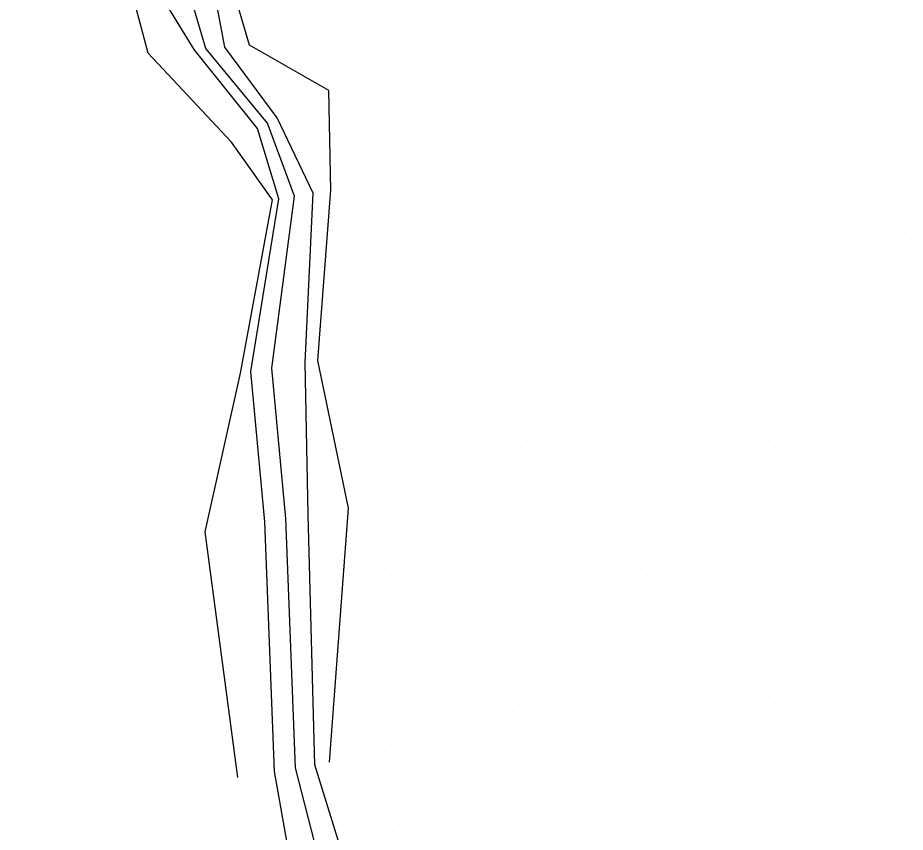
# Model space of a CAD drawing. Extents: x 1602514 to 1609837, y 863887 to 871157.
# Drawn here: x 1605726.7 to 1605873.6, y 868078.5 to 868213.4 of the extents above; entities that cross this region are included whole.
import ezdxf

# ---------------------------------------------------------------- set-up
doc = ezdxf.new("R2010")
doc.units = 0
for name, color, linetype in [('Survey-Flow line', 7, 'Continuous'), ('Survey-Ridge Lines', 7, 'Continuous'), ('Survey-Spot dirt', 7, 'Continuous')]:
    doc.layers.add(name, color=color, linetype=linetype)

msp = doc.modelspace()

# ---------------------------------------------------------------- linework, layer by layer
at = {"layer": 'Survey-Flow line'}
msp.add_lwpolyline([(1605807.68, 867994.89), (1605782.9, 868040.27), (1605778.93, 868064.91), (1605772.68, 868089.18), (1605771.07, 868130.47), (1605768.76, 868155.39), (1605772.5, 868183.85), (1605768.06, 868195.96), (1605757.85, 868208.28), (1605754.22, 868220.52)], dxfattribs=at)
msp.add_lwpolyline([(1605807.68, 867994.89), (1605782.9, 868040.27), (1605778.93, 868064.91), (1605772.68, 868089.18), (1605771.07, 868130.47), (1605768.76, 868155.39), (1605772.5, 868183.85), (1605768.06, 868195.96), (1605757.85, 868208.28), (1605754.22, 868220.52)], dxfattribs=at)
at = {"layer": 'Survey-Ridge Lines'}
for points in [[(1605778.33, 868090.12), (1605781.47, 868132.19), (1605776.39, 868156.65), (1605778.53, 868184.84), (1605778.18, 868201.32), (1605765.07, 868208.85), (1605761.46, 868221.09), (1605754.65, 868233.07), (1605766.23, 868259.02), (1605769.04, 868271.01), (1605769.12, 868284.29), (1605771.31, 868309.51), (1605769.46, 868334.4), (1605759.28, 868358.64), (1605738.17, 868370.65), (1605745.97, 868375.89), (1605745.3, 868382.59), (1605745.48, 868395.31), (1605749.87, 868407.99), (1605756.13, 868433.52), (1605754.76, 868458.64), (1605756.12, 868483.6), (1605753.92, 868508.47), (1605758.66, 868533.8)], [(1605778.33, 868090.12), (1605781.47, 868132.19), (1605776.39, 868156.65), (1605778.53, 868184.84), (1605778.18, 868201.32), (1605765.07, 868208.85), (1605761.46, 868221.09), (1605754.65, 868233.07), (1605766.23, 868259.02), (1605769.04, 868271.01), (1605769.12, 868284.29), (1605771.31, 868309.51), (1605769.46, 868334.4), (1605759.28, 868358.64), (1605738.17, 868370.65), (1605745.97, 868375.89), (1605745.3, 868382.59), (1605745.48, 868395.31), (1605749.87, 868407.99), (1605756.13, 868433.52), (1605754.76, 868458.64), (1605756.12, 868483.6), (1605753.92, 868508.47), (1605758.66, 868533.8)], [(1605763.13, 868087.61), (1605757.73, 868128.27), (1605763.58, 868154.54), (1605768.87, 868183.25), (1605762.09, 868192.79), (1605748.31, 868207.53), (1605745.03, 868219.8), (1605741.88, 868232.07), (1605753.83, 868258.05), (1605760.01, 868270.43), (1605760.28, 868283.6), (1605763.01, 868308.85), (1605757.55, 868333.47), (1605740.98, 868357.2), (1605726.69, 868370.67), (1605727.01, 868379.12), (1605730.72, 868384.26), (1605730.44, 868395.46), (1605732.73, 868406.64), (1605735.48, 868431.9), (1605742.59, 868457.5), (1605738.46, 868482.21), (1605741.61, 868507.5), (1605738.41, 868532.29)], [(1605763.13, 868087.61), (1605757.73, 868128.27), (1605763.58, 868154.54), (1605768.87, 868183.25), (1605762.09, 868192.79), (1605748.31, 868207.53), (1605745.03, 868219.8), (1605741.88, 868232.07), (1605753.83, 868258.05), (1605760.01, 868270.43), (1605760.28, 868283.6), (1605763.01, 868308.85), (1605757.55, 868333.47), (1605740.98, 868357.2), (1605726.69, 868370.67), (1605727.01, 868379.12), (1605730.72, 868384.26), (1605730.44, 868395.46), (1605732.73, 868406.64), (1605735.48, 868431.9), (1605742.59, 868457.5), (1605738.46, 868482.21), (1605741.61, 868507.5), (1605738.41, 868532.29)], [(1605809.4, 867944.57), (1605803.53, 867968.9), (1605795.08, 867992.81), (1605779.54, 868039.71), (1605773.55, 868064.02), (1605769.21, 868088.61), (1605767.6, 868129.9), (1605765.29, 868154.82), (1605769.94, 868183.43), (1605766.38, 868195.07), (1605755.91, 868208.13), (1605748.62, 868220.08)], [(1605809.4, 867944.57), (1605803.53, 867968.9), (1605795.08, 867992.81), (1605779.54, 868039.71), (1605773.55, 868064.02), (1605769.21, 868088.61), (1605767.6, 868129.9), (1605765.29, 868154.82), (1605769.94, 868183.43), (1605766.38, 868195.07), (1605755.91, 868208.13), (1605748.62, 868220.08)], [(1605814.37, 867945.39), (1605808.39, 867969.7), (1605816.93, 867996.42), (1605793.99, 868042.1), (1605783.31, 868065.64), (1605775.88, 868089.71), (1605774.75, 868131.08), (1605774.25, 868156.3), (1605775.59, 868184.36), (1605769.65, 868196.8), (1605760.98, 868208.53), (1605758.67, 868220.87)], [(1605814.37, 867945.39), (1605808.39, 867969.7), (1605816.93, 867996.42), (1605793.99, 868042.1), (1605783.31, 868065.64), (1605775.88, 868089.71), (1605774.75, 868131.08), (1605774.25, 868156.3), (1605775.59, 868184.36), (1605769.65, 868196.8), (1605760.98, 868208.53), (1605758.67, 868220.87)]]:
    msp.add_lwpolyline(points, dxfattribs=at)
at = {"layer": 'Survey-Spot dirt'}
for p, q in [((1605781.61, 868213.02), (1605781.61, 868213.02)), ((1605781.61, 868213.02), (1605781.61, 868213.02)), ((1605795.88, 868213), (1605795.88, 868213)), ((1605795.88, 868213), (1605795.88, 868213)), ((1605809.59, 868212.93), (1605809.59, 868212.93)), ((1605809.59, 868212.93), (1605809.59, 868212.93)), ((1605824.03, 868213.11), (1605824.03, 868213.11)), ((1605824.03, 868213.11), (1605824.03, 868213.11)), ((1605838.07, 868212.88), (1605838.07, 868212.88)), ((1605838.07, 868212.88), (1605838.07, 868212.88)), ((1605852.14, 868213.2), (1605852.14, 868213.2)), ((1605852.14, 868213.2), (1605852.14, 868213.2)), ((1605866.2, 868213.1), (1605866.2, 868213.1)), ((1605866.2, 868213.1), (1605866.2, 868213.1)), ((1605734.61, 868211.37), (1605734.61, 868211.37)), ((1605734.61, 868211.37), (1605734.61, 868211.37)), ((1605788.51, 868206.09), (1605788.51, 868206.09)), ((1605788.51, 868206.09), (1605788.51, 868206.09)), ((1605802.52, 868206.13), (1605802.52, 868206.13)), ((1605802.52, 868206.13), (1605802.52, 868206.13)), ((1605816.98, 868206.06), (1605816.98, 868206.06)), ((1605816.98, 868206.06), (1605816.98, 868206.06)), ((1605830.95, 868206.11), (1605830.95, 868206.11)), ((1605830.95, 868206.11), (1605830.95, 868206.11)), ((1605845.13, 868206.14), (1605845.13, 868206.14)), ((1605845.13, 868206.14), (1605845.13, 868206.14)), ((1605859.29, 868206), (1605859.29, 868206)), ((1605859.29, 868206), (1605859.29, 868206)), ((1605873.18, 868206.26), (1605873.18, 868206.26)), ((1605873.18, 868206.26), (1605873.18, 868206.26)), ((1605727.79, 868204.11), (1605727.79, 868204.11)), ((1605727.79, 868204.11), (1605727.79, 868204.11)), ((1605741.75, 868204.07), (1605741.75, 868204.07)), ((1605741.75, 868204.07), (1605741.75, 868204.07)), ((1605838.13, 868199.11), (1605838.13, 868199.11)), ((1605838.13, 868199.11), (1605838.13, 868199.11)), ((1605795.81, 868198.86), (1605795.81, 868198.86)), ((1605795.81, 868198.86), (1605795.81, 868198.86)), ((1605809.83, 868198.94), (1605809.83, 868198.94)), ((1605809.83, 868198.94), (1605809.83, 868198.94)), ((1605823.99, 868198.69), (1605823.99, 868198.69)), ((1605823.99, 868198.69), (1605823.99, 868198.69)), ((1605852.26, 868198.81), (1605852.26, 868198.81)), ((1605852.26, 868198.81), (1605852.26, 868198.81)), ((1605866.31, 868198.83), (1605866.31, 868198.83)), ((1605866.31, 868198.83), (1605866.31, 868198.83)), ((1605734.74, 868197.33), (1605734.74, 868197.33)), ((1605734.74, 868197.33), (1605734.74, 868197.33)), ((1605748.88, 868197.2), (1605748.88, 868197.2)), ((1605748.88, 868197.2), (1605748.88, 868197.2)), ((1605788.53, 868191.82), (1605788.53, 868191.82)), ((1605788.53, 868191.82), (1605788.53, 868191.82)), ((1605802.71, 868191.87), (1605802.71, 868191.87)), ((1605802.71, 868191.87), (1605802.71, 868191.87)), ((1605816.82, 868191.79), (1605816.82, 868191.79)), ((1605816.82, 868191.79), (1605816.82, 868191.79)), ((1605831.05, 868191.83), (1605831.05, 868191.83)), ((1605831.05, 868191.83), (1605831.05, 868191.83)), ((1605845.13, 868191.99), (1605845.13, 868191.99)), ((1605845.13, 868191.99), (1605845.13, 868191.99)), ((1605859.34, 868191.8), (1605859.34, 868191.8)), ((1605859.34, 868191.8), (1605859.34, 868191.8)), ((1605873.32, 868191.87), (1605873.32, 868191.87)), ((1605873.32, 868191.87), (1605873.32, 868191.87)), ((1605727.5, 868190.26), (1605727.5, 868190.26)), ((1605727.5, 868190.26), (1605727.5, 868190.26)), ((1605741.75, 868190.17), (1605741.75, 868190.17)), ((1605741.75, 868190.17), (1605741.75, 868190.17)), ((1605756.21, 868190.13), (1605756.21, 868190.13)), ((1605756.21, 868190.13), (1605756.21, 868190.13)), ((1605781.67, 868184.98), (1605781.67, 868184.98)), ((1605781.67, 868184.98), (1605781.67, 868184.98)), ((1605795.64, 868184.76), (1605795.64, 868184.76)), ((1605795.64, 868184.76), (1605795.64, 868184.76)), ((1605809.88, 868184.85), (1605809.88, 868184.85)), ((1605809.88, 868184.85), (1605809.88, 868184.85)), ((1605823.97, 868184.63), (1605823.97, 868184.63)), ((1605823.97, 868184.63), (1605823.97, 868184.63)), ((1605838.24, 868184.81), (1605838.24, 868184.81)), ((1605838.24, 868184.81), (1605838.24, 868184.81)), ((1605852.15, 868184.74), (1605852.15, 868184.74)), ((1605852.15, 868184.74), (1605852.15, 868184.74)), ((1605866.38, 868184.8), (1605866.38, 868184.8)), ((1605866.38, 868184.8), (1605866.38, 868184.8)), ((1605734.81, 868182.96), (1605734.81, 868182.96)), ((1605734.81, 868182.96), (1605734.81, 868182.96)), ((1605748.75, 868183.07), (1605748.75, 868183.07)), ((1605748.75, 868183.07), (1605748.75, 868183.07)), ((1605763.15, 868183.26), (1605763.15, 868183.26)), ((1605763.15, 868183.26), (1605763.15, 868183.26)), ((1605788.6, 868177.74), (1605788.6, 868177.74)), ((1605788.6, 868177.74), (1605788.6, 868177.74)), ((1605802.62, 868177.66), (1605802.62, 868177.66)), ((1605802.62, 868177.66), (1605802.62, 868177.66)), ((1605816.76, 868177.84), (1605816.76, 868177.84)), ((1605816.76, 868177.84), (1605816.76, 868177.84)), ((1605830.84, 868177.71), (1605830.84, 868177.71)), ((1605830.84, 868177.71), (1605830.84, 868177.71)), ((1605845.17, 868177.78), (1605845.17, 868177.78)), ((1605845.17, 868177.78), (1605845.17, 868177.78)), ((1605859.23, 868177.61), (1605859.23, 868177.61)), ((1605859.23, 868177.61), (1605859.23, 868177.61)), ((1605873.42, 868177.76), (1605873.42, 868177.76)), ((1605873.42, 868177.76), (1605873.42, 868177.76)), ((1605727.51, 868176.15), (1605727.51, 868176.15)), ((1605727.51, 868176.15), (1605727.51, 868176.15)), ((1605741.64, 868176.06), (1605741.64, 868176.06)), ((1605741.64, 868176.06), (1605741.64, 868176.06)), ((1605755.82, 868175.94), (1605755.82, 868175.94)), ((1605755.82, 868175.94), (1605755.82, 868175.94)), ((1605781.44, 868170.7), (1605781.44, 868170.7)), ((1605781.44, 868170.7), (1605781.44, 868170.7)), ((1605795.54, 868170.67), (1605795.54, 868170.67)), ((1605795.54, 868170.67), (1605795.54, 868170.67)), ((1605809.69, 868170.51), (1605809.69, 868170.51)), ((1605809.69, 868170.51), (1605809.69, 868170.51)), ((1605823.91, 868170.63), (1605823.91, 868170.63)), ((1605823.91, 868170.63), (1605823.91, 868170.63)), ((1605838.01, 868170.53), (1605838.01, 868170.53)), ((1605838.01, 868170.53), (1605838.01, 868170.53)), ((1605852.41, 868170.5), (1605852.41, 868170.5)), ((1605852.41, 868170.5), (1605852.41, 868170.5)), ((1605866.37, 868170.71), (1605866.37, 868170.71)), ((1605866.37, 868170.71), (1605866.37, 868170.71)), ((1605734.73, 868169), (1605734.73, 868169)), ((1605734.73, 868169), (1605734.73, 868169)), ((1605748.69, 868168.94), (1605748.69, 868168.94)), ((1605748.69, 868168.94), (1605748.69, 868168.94)), ((1605762.99, 868168.84), (1605762.99, 868168.84)), ((1605762.99, 868168.84), (1605762.99, 868168.84)), ((1605788.63, 868163.55), (1605788.63, 868163.55)), ((1605788.63, 868163.55), (1605788.63, 868163.55)), ((1605802.84, 868163.53), (1605802.84, 868163.53)), ((1605802.84, 868163.53), (1605802.84, 868163.53)), ((1605816.75, 868163.52), (1605816.75, 868163.52)), ((1605816.75, 868163.52), (1605816.75, 868163.52)), ((1605830.88, 868163.51), (1605830.88, 868163.51)), ((1605830.88, 868163.51), (1605830.88, 868163.51)), ((1605845.09, 868163.69), (1605845.09, 868163.69)), ((1605845.09, 868163.69), (1605845.09, 868163.69)), ((1605859.1, 868163.55), (1605859.1, 868163.55)), ((1605859.1, 868163.55), (1605859.1, 868163.55)), ((1605873.22, 868163.61), (1605873.22, 868163.61)), ((1605873.22, 868163.61), (1605873.22, 868163.61)), ((1605727.6, 868161.85), (1605727.6, 868161.85)), ((1605727.6, 868161.85), (1605727.6, 868161.85)), ((1605741.69, 868162.02), (1605741.69, 868162.02)), ((1605741.69, 868162.02), (1605741.69, 868162.02)), ((1605755.97, 868161.77), (1605755.97, 868161.77)), ((1605755.97, 868161.77), (1605755.97, 868161.77)), ((1605795.72, 868156.54), (1605795.72, 868156.54)), ((1605795.72, 868156.54), (1605795.72, 868156.54)), ((1605823.89, 868156.51), (1605823.89, 868156.51)), ((1605823.89, 868156.51), (1605823.89, 868156.51)), ((1605838.14, 868156.5), (1605838.14, 868156.5)), ((1605838.14, 868156.5), (1605838.14, 868156.5)), ((1605852.12, 868156.46), (1605852.12, 868156.46)), ((1605852.12, 868156.46), (1605852.12, 868156.46)), ((1605866.23, 868156.52), (1605866.23, 868156.52)), ((1605866.23, 868156.52), (1605866.23, 868156.52)), ((1605809.77, 868156.26), (1605809.77, 868156.26)), ((1605809.77, 868156.26), (1605809.77, 868156.26)), ((1605734.64, 868154.76), (1605734.64, 868154.76)), ((1605734.64, 868154.76), (1605734.64, 868154.76)), ((1605748.87, 868154.65), (1605748.87, 868154.65)), ((1605748.87, 868154.65), (1605748.87, 868154.65)), ((1605788.8, 868149.43), (1605788.8, 868149.43)), ((1605788.8, 868149.43), (1605788.8, 868149.43)), ((1605802.9, 868149.45), (1605802.9, 868149.45)), ((1605802.9, 868149.45), (1605802.9, 868149.45)), ((1605817.08, 868149.21), (1605817.08, 868149.21)), ((1605817.08, 868149.21), (1605817.08, 868149.21)), ((1605830.93, 868149.48), (1605830.93, 868149.48)), ((1605830.93, 868149.48), (1605830.93, 868149.48)), ((1605845.17, 868149.52), (1605845.17, 868149.52)), ((1605845.17, 868149.52), (1605845.17, 868149.52)), ((1605859.41, 868149.26), (1605859.41, 868149.26)), ((1605859.41, 868149.26), (1605859.41, 868149.26)), ((1605873.41, 868149.7), (1605873.41, 868149.7)), ((1605873.41, 868149.7), (1605873.41, 868149.7)), ((1605727.6, 868147.77), (1605727.6, 868147.77)), ((1605727.6, 868147.77), (1605727.6, 868147.77)), ((1605741.94, 868148), (1605741.94, 868148)), ((1605741.94, 868148), (1605741.94, 868148)), ((1605755.93, 868147.7), (1605755.93, 868147.7)), ((1605755.93, 868147.7), (1605755.93, 868147.7)), ((1605809.94, 868142.28), (1605809.94, 868142.28)), ((1605809.94, 868142.28), (1605809.94, 868142.28)), ((1605823.66, 868142.14), (1605823.66, 868142.14)), ((1605823.66, 868142.14), (1605823.66, 868142.14)), ((1605838.19, 868142.31), (1605838.19, 868142.31)), ((1605838.19, 868142.31), (1605838.19, 868142.31)), ((1605852.19, 868142.31), (1605852.19, 868142.31)), ((1605852.19, 868142.31), (1605852.19, 868142.31)), ((1605866.35, 868142.4), (1605866.35, 868142.4)), ((1605866.35, 868142.4), (1605866.35, 868142.4)), ((1605734.55, 868140.65), (1605734.55, 868140.65)), ((1605734.55, 868140.65), (1605734.55, 868140.65)), ((1605748.86, 868140.6), (1605748.86, 868140.6)), ((1605748.86, 868140.6), (1605748.86, 868140.6)), ((1605788.72, 868135.14), (1605788.72, 868135.14)), ((1605788.72, 868135.14), (1605788.72, 868135.14)), ((1605802.7, 868135.23), (1605802.7, 868135.23)), ((1605802.7, 868135.23), (1605802.7, 868135.23)), ((1605816.78, 868135.36), (1605816.78, 868135.36)), ((1605816.78, 868135.36), (1605816.78, 868135.36)), ((1605830.73, 868135.25), (1605830.73, 868135.25)), ((1605830.73, 868135.25), (1605830.73, 868135.25)), ((1605845.27, 868135.16), (1605845.27, 868135.16)), ((1605845.27, 868135.16), (1605845.27, 868135.16)), ((1605859.29, 868135.28), (1605859.29, 868135.28)), ((1605859.29, 868135.28), (1605859.29, 868135.28)), ((1605873.44, 868135.22), (1605873.44, 868135.22)), ((1605873.44, 868135.22), (1605873.44, 868135.22)), ((1605727.53, 868133.47), (1605727.53, 868133.47)), ((1605727.53, 868133.47), (1605727.53, 868133.47)), ((1605741.81, 868133.5), (1605741.81, 868133.5)), ((1605741.81, 868133.5), (1605741.81, 868133.5)), ((1605755.79, 868133.57), (1605755.79, 868133.57)), ((1605755.79, 868133.57), (1605755.79, 868133.57)), ((1605795.6, 868128.28), (1605795.6, 868128.28)), ((1605795.6, 868128.28), (1605795.6, 868128.28)), ((1605809.83, 868128.11), (1605809.83, 868128.11)), ((1605809.83, 868128.11), (1605809.83, 868128.11)), ((1605823.97, 868128.16), (1605823.97, 868128.16)), ((1605823.97, 868128.16), (1605823.97, 868128.16)), ((1605838.07, 868128.12), (1605838.07, 868128.12)), ((1605838.07, 868128.12), (1605838.07, 868128.12)), ((1605851.91, 868128.02), (1605851.91, 868128.02)), ((1605851.91, 868128.02), (1605851.91, 868128.02)), ((1605866.34, 868128.11), (1605866.34, 868128.11)), ((1605866.34, 868128.11), (1605866.34, 868128.11)), ((1605734.77, 868126.56), (1605734.77, 868126.56)), ((1605734.77, 868126.56), (1605734.77, 868126.56)), ((1605748.61, 868126.35), (1605748.61, 868126.35)), ((1605748.61, 868126.35), (1605748.61, 868126.35)), ((1605788.59, 868121.11), (1605788.59, 868121.11)), ((1605788.59, 868121.11), (1605788.59, 868121.11)), ((1605802.66, 868121.33), (1605802.66, 868121.33)), ((1605802.66, 868121.33), (1605802.66, 868121.33)), ((1605845.14, 868121.15), (1605845.14, 868121.15)), ((1605845.14, 868121.15), (1605845.14, 868121.15)), ((1605859.39, 868121.25), (1605859.39, 868121.25)), ((1605859.39, 868121.25), (1605859.39, 868121.25)), ((1605873.35, 868121.2), (1605873.35, 868121.2)), ((1605873.35, 868121.2), (1605873.35, 868121.2)), ((1605816.9, 868121.01), (1605816.9, 868121.01)), ((1605816.9, 868121.01), (1605816.9, 868121.01)), ((1605830.97, 868121.05), (1605830.97, 868121.05)), ((1605830.97, 868121.05), (1605830.97, 868121.05)), ((1605727.61, 868119.45), (1605727.61, 868119.45)), ((1605727.61, 868119.45), (1605727.61, 868119.45)), ((1605741.68, 868119.51), (1605741.68, 868119.51)), ((1605741.68, 868119.51), (1605741.68, 868119.51)), ((1605755.85, 868119.11), (1605755.85, 868119.11)), ((1605755.85, 868119.11), (1605755.85, 868119.11)), ((1605795.78, 868114.03), (1605795.78, 868114.03)), ((1605795.78, 868114.03), (1605795.78, 868114.03)), ((1605809.7, 868113.92), (1605809.7, 868113.92)), ((1605809.7, 868113.92), (1605809.7, 868113.92)), ((1605823.97, 868114.1), (1605823.97, 868114.1)), ((1605823.97, 868114.1), (1605823.97, 868114.1)), ((1605838.3, 868113.98), (1605838.3, 868113.98)), ((1605838.3, 868113.98), (1605838.3, 868113.98)), ((1605852.2, 868114.09), (1605852.2, 868114.09)), ((1605852.2, 868114.09), (1605852.2, 868114.09)), ((1605866.35, 868114.05), (1605866.35, 868114.05)), ((1605866.35, 868114.05), (1605866.35, 868114.05)), ((1605734.74, 868112.51), (1605734.74, 868112.51)), ((1605734.74, 868112.51), (1605734.74, 868112.51)), ((1605748.99, 868112.31), (1605748.99, 868112.31)), ((1605748.99, 868112.31), (1605748.99, 868112.31)), ((1605788.68, 868107.07), (1605788.68, 868107.07)), ((1605788.68, 868107.07), (1605788.68, 868107.07)), ((1605802.93, 868106.99), (1605802.93, 868106.99)), ((1605802.93, 868106.99), (1605802.93, 868106.99)), ((1605816.81, 868106.98), (1605816.81, 868106.98)), ((1605816.81, 868106.98), (1605816.81, 868106.98)), ((1605830.96, 868107.06), (1605830.96, 868107.06)), ((1605830.96, 868107.06), (1605830.96, 868107.06)), ((1605845.09, 868106.87), (1605845.09, 868106.87)), ((1605845.09, 868106.87), (1605845.09, 868106.87)), ((1605859.34, 868106.91), (1605859.34, 868106.91)), ((1605859.34, 868106.91), (1605859.34, 868106.91)), ((1605873.34, 868106.99), (1605873.34, 868106.99)), ((1605873.34, 868106.99), (1605873.34, 868106.99)), ((1605727.58, 868105.34), (1605727.58, 868105.34)), ((1605727.58, 868105.34), (1605727.58, 868105.34)), ((1605741.72, 868105.35), (1605741.72, 868105.35)), ((1605741.72, 868105.35), (1605741.72, 868105.35)), ((1605755.7, 868105.47), (1605755.7, 868105.47)), ((1605755.7, 868105.47), (1605755.7, 868105.47)), ((1605795.67, 868099.98), (1605795.67, 868099.98)), ((1605795.67, 868099.98), (1605795.67, 868099.98)), ((1605809.82, 868099.74), (1605809.82, 868099.74)), ((1605809.82, 868099.74), (1605809.82, 868099.74)), ((1605823.76, 868099.94), (1605823.76, 868099.94)), ((1605823.76, 868099.94), (1605823.76, 868099.94)), ((1605838.03, 868099.97), (1605838.03, 868099.97)), ((1605838.03, 868099.97), (1605838.03, 868099.97)), ((1605852.2, 868099.88), (1605852.2, 868099.88)), ((1605852.2, 868099.88), (1605852.2, 868099.88)), ((1605866.25, 868099.94), (1605866.25, 868099.94)), ((1605866.25, 868099.94), (1605866.25, 868099.94)), ((1605734.61, 868098.23), (1605734.61, 868098.23)), ((1605734.61, 868098.23), (1605734.61, 868098.23)), ((1605748.85, 868098.01), (1605748.85, 868098.01)), ((1605748.85, 868098.01), (1605748.85, 868098.01)), ((1605788.53, 868093.04), (1605788.53, 868093.04)), ((1605788.53, 868093.04), (1605788.53, 868093.04)), ((1605802.74, 868092.74), (1605802.74, 868092.74)), ((1605802.74, 868092.74), (1605802.74, 868092.74)), ((1605817.04, 868092.74), (1605817.04, 868092.74)), ((1605817.04, 868092.74), (1605817.04, 868092.74)), ((1605831, 868092.88), (1605831, 868092.88)), ((1605831, 868092.88), (1605831, 868092.88)), ((1605845.17, 868092.91), (1605845.17, 868092.91)), ((1605845.17, 868092.91), (1605845.17, 868092.91)), ((1605859.21, 868092.92), (1605859.21, 868092.92)), ((1605859.21, 868092.92), (1605859.21, 868092.92)), ((1605873.34, 868092.73), (1605873.34, 868092.73)), ((1605873.34, 868092.73), (1605873.34, 868092.73)), ((1605727.62, 868091.09), (1605727.62, 868091.09)), ((1605727.62, 868091.09), (1605727.62, 868091.09)), ((1605741.75, 868091.13), (1605741.75, 868091.13)), ((1605741.75, 868091.13), (1605741.75, 868091.13)), ((1605756.01, 868091.01), (1605756.01, 868091.01)), ((1605756.01, 868091.01), (1605756.01, 868091.01)), ((1605795.67, 868085.82), (1605795.67, 868085.82)), ((1605795.67, 868085.82), (1605795.67, 868085.82)), ((1605809.81, 868085.63), (1605809.81, 868085.63)), ((1605809.81, 868085.63), (1605809.81, 868085.63)), ((1605824.14, 868085.74), (1605824.14, 868085.74)), ((1605824.14, 868085.74), (1605824.14, 868085.74)), ((1605838.18, 868085.66), (1605838.18, 868085.66)), ((1605838.18, 868085.66), (1605838.18, 868085.66)), ((1605852.22, 868085.53), (1605852.22, 868085.53)), ((1605852.22, 868085.53), (1605852.22, 868085.53)), ((1605866.44, 868085.76), (1605866.44, 868085.76)), ((1605866.44, 868085.76), (1605866.44, 868085.76)), ((1605734.75, 868084.18), (1605734.75, 868084.18)), ((1605734.75, 868084.18), (1605734.75, 868084.18)), ((1605748.87, 868084.11), (1605748.87, 868084.11)), ((1605748.87, 868084.11), (1605748.87, 868084.11)), ((1605788.65, 868078.67), (1605788.65, 868078.67)), ((1605788.65, 868078.67), (1605788.65, 868078.67)), ((1605802.72, 868078.89), (1605802.72, 868078.89)), ((1605802.72, 868078.89), (1605802.72, 868078.89)), ((1605816.93, 868078.66), (1605816.93, 868078.66)), ((1605816.93, 868078.66), (1605816.93, 868078.66)), ((1605845.25, 868078.7), (1605845.25, 868078.7)), ((1605845.25, 868078.7), (1605845.25, 868078.7)), ((1605859.15, 868078.6), (1605859.15, 868078.6)), ((1605859.15, 868078.6), (1605859.15, 868078.6)), ((1605873.62, 868078.79), (1605873.62, 868078.79)), ((1605873.62, 868078.79), (1605873.62, 868078.79))]:
    msp.add_line(p, q, dxfattribs=at)

doc.saveas('drawing.dxf')
